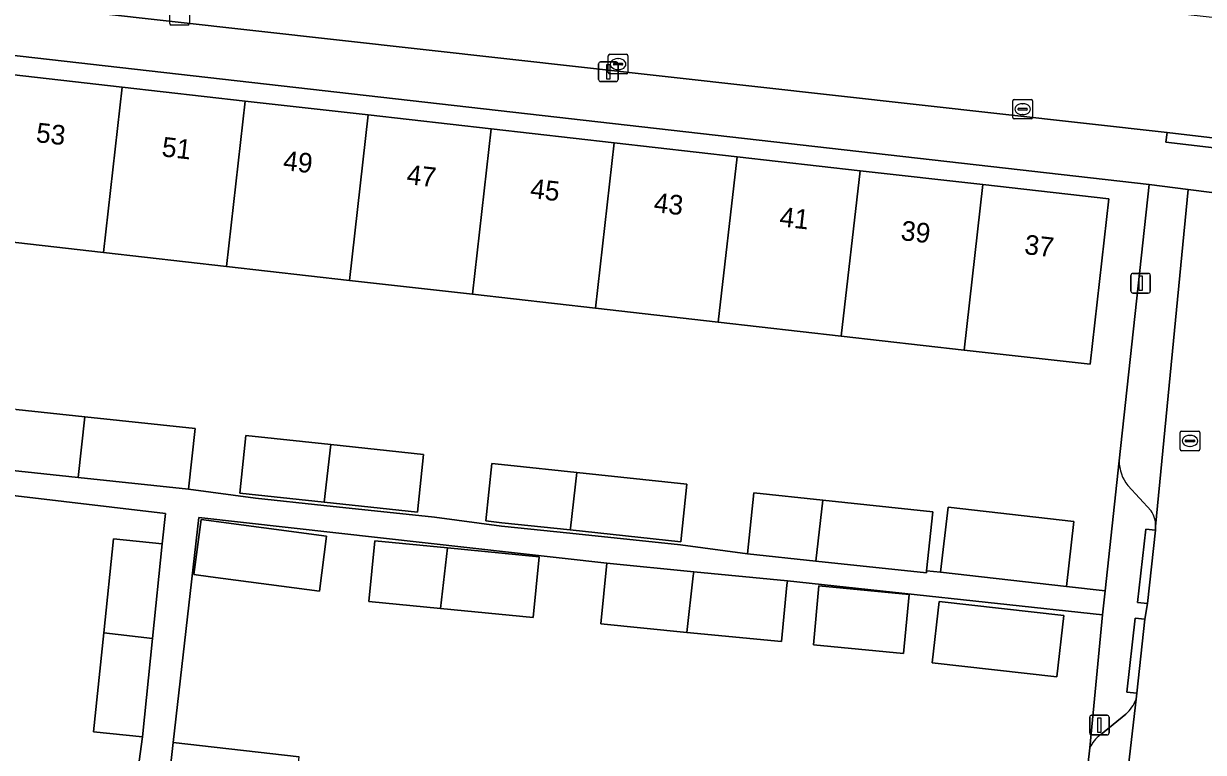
# Model space of a CAD drawing. Extents: x 162082 to 163401, y 388089 to 388636.
# Drawn here: x 162769.2 to 162829.4, y 388431.2 to 388468.3 of the extents above; entities that cross this region are included whole.
import ezdxf

# ---------------------------------------------------------------- set-up
doc = ezdxf.new("R2010")
doc.units = 0
for name, color, linetype in [('IMGEO_Erf', 7, 'Continuous'), ('IMGEO_Kolk', 7, 'Continuous'), ('IMGEO_Lichtmast', 7, 'Continuous'), ('IMGEO_Pand', 7, 'Continuous'), ('IMGEO_Pand_nummerreeks', 7, 'Continuous'), ('IMGEO_Parkeervlak_open', 7, 'Continuous'), ('IMGEO_Rijbaan_lokaal_open', 7, 'Continuous'), ('IMGEO_Voetpad_open', 7, 'Continuous')]:
    doc.layers.add(name, color=color, linetype=linetype)

msp = doc.modelspace()

# ---------------------------------------------------------------- linework, layer by layer
at = {"layer": 'IMGEO_Erf'}
for points in [[(162768.849, 388448.655), (162772.359, 388448.283), (162777.97, 388447.687), (162777.641, 388444.583), (162781.056, 388444.13), (162784.543, 388443.76), (162790.177, 388443.163), (162793.592, 388442.709), (162797.08, 388442.339), (162802.713, 388441.742), (162806.128, 388441.288), (162806.457, 388444.393), (162809.966, 388444.021), (162815.578, 388443.425), (162815.26, 388440.422), (162815.979, 388440.355), (162816.357, 388443.672), (162822.765, 388442.941), (162822.387, 388439.624), (162824.364, 388439.404), (162825.08, 388446.029), (162826.615, 388460.114), (162754.989, 388468.267)], [(162767.993, 388465.799), (162774.26, 388465.088), (162780.529, 388464.378), (162786.797, 388463.668), (162793.065, 388462.957), (162799.332, 388462.247), (162805.601, 388461.537), (162811.869, 388460.826), (162818.137, 388460.116), (162824.553, 388459.389), (162823.597, 388450.955), (162817.182, 388451.682), (162810.914, 388452.392), (162804.646, 388453.103), (162798.378, 388453.813), (162792.11, 388454.523), (162785.842, 388455.234), (162779.574, 388455.944), (162773.306, 388456.654), (162767.038, 388457.364)], [(162763.163, 388406.44), (162772.4, 388405.427), (162772.564, 388407.015), (162770.323, 388407.27), (162770.861, 388411.988), (162771.446, 388417.122), (162773.687, 388416.866), (162773.715, 388417.421), (162773.919, 388419.399), (162771.427, 388419.654), (162771.928, 388424.55), (162772.432, 388429.482), (162774.924, 388429.227), (162775.295, 388431.967), (162772.803, 388432.222), (162773.318, 388437.258), (162773.808, 388442.05), (162776.3, 388441.795), (162776.458, 388443.342), (162768.556, 388444.288)], [(162821.398, 388412.02), (162823.583, 388431.396), (162824.232, 388438.183), (162808.164, 388439.906), (162808.144, 388439.697), (162807.861, 388436.814), (162803.04, 388437.287), (162798.655, 388437.717), (162798.957, 388440.808), (162778.173, 388443.137), (162776.864, 388431.665), (162783.275, 388430.934)]]:
    msp.add_lwpolyline(points, dxfattribs=at)
for points in [[(162789.312, 388443.418), (162784.561, 388443.922), (162780.254, 388444.379), (162780.566, 388447.322), (162784.894, 388446.863), (162789.624, 388446.361)], [(162802.731, 388441.91), (162797.099, 388442.508), (162793.61, 388442.879), (162792.796, 388442.965), (162793.107, 388445.9), (162793.921, 388445.814), (162797.431, 388445.442), (162803.042, 388444.846)], [(162778.757, 388440.118), (162777.914, 388440.229), (162778.286, 388443.043), (162784.68, 388442.191), (162784.308, 388439.385)], [(162790.485, 388438.505), (162786.826, 388438.863), (162787.129, 388441.956), (162790.837, 388441.593), (162795.513, 388441.136), (162795.211, 388438.043)], [(162809.489, 388436.655), (162809.776, 388439.66), (162814.37, 388439.222), (162814.082, 388436.205)], [(162815.899, 388438.864), (162822.259, 388438.139), (162821.903, 388435.014), (162815.543, 388435.739)]]:
    msp.add_lwpolyline(points, close=True, dxfattribs=at)
at = {"layer": 'IMGEO_Kolk'}
for p, q in [((162776.684, 388468.327), (162776.684, 388469.179)), ((162777.685, 388469.179), (162777.685, 388468.327)), ((162777.611, 388468.253), (162776.759, 388468.253)), ((162799.037, 388465.834), (162799.037, 388466.686)), ((162799.112, 388466.76), (162799.964, 388466.76)), ((162799.525, 388466.54), (162799.55, 388466.54)), ((162800.038, 388466.686), (162800.038, 388465.834)), ((162799.296, 388466.254), (162799.296, 388466.266)), ((162799.734, 388466.217), (162799.336, 388466.217)), ((162799.339, 388466.303), (162799.737, 388466.303)), ((162799.548, 388465.98), (162799.523, 388465.98)), ((162799.78, 388466.266), (162799.78, 388466.254)), ((162799.964, 388465.76), (162799.112, 388465.76)), ((162819.658, 388463.537), (162819.658, 388464.389)), ((162819.733, 388464.463), (162820.585, 388464.463)), ((162820.146, 388464.243), (162820.171, 388464.243)), ((162820.659, 388464.389), (162820.659, 388463.537)), ((162820.585, 388463.463), (162819.733, 388463.463)), ((162819.917, 388463.957), (162819.917, 388463.969)), ((162820.355, 388463.92), (162819.957, 388463.92)), ((162819.96, 388464.006), (162820.358, 388464.006)), ((162820.169, 388463.683), (162820.144, 388463.683)), ((162820.401, 388463.969), (162820.401, 388463.957)), ((162828.187, 388446.623), (162828.187, 388447.475)), ((162828.262, 388447.549), (162829.114, 388447.549)), ((162828.675, 388447.329), (162828.7, 388447.329)), ((162829.188, 388447.475), (162829.188, 388446.623)), ((162828.446, 388447.043), (162828.446, 388447.055)), ((162828.884, 388447.006), (162828.486, 388447.006)), ((162828.489, 388447.092), (162828.887, 388447.092)), ((162828.698, 388446.769), (162828.673, 388446.769)), ((162828.93, 388447.055), (162828.93, 388447.043)), ((162829.114, 388446.549), (162828.262, 388446.549))]:
    msp.add_line(p, q, dxfattribs=at)
for points in [[(162776.684, 388468.327), (162776.684, 388469.179)], [(162777.685, 388469.179), (162777.685, 388468.327)], [(162777.611, 388468.253), (162776.759, 388468.253)], [(162799.037, 388465.834), (162799.037, 388466.686)], [(162799.112, 388466.76), (162799.964, 388466.76)], [(162800.038, 388466.686), (162800.038, 388465.834)], [(162799.964, 388465.76), (162799.112, 388465.76)], [(162819.658, 388463.537), (162819.658, 388464.389)], [(162819.733, 388464.463), (162820.585, 388464.463)], [(162820.659, 388464.389), (162820.659, 388463.537)], [(162820.585, 388463.463), (162819.733, 388463.463)], [(162828.187, 388446.623), (162828.187, 388447.475)], [(162828.262, 388447.549), (162829.114, 388447.549)], [(162829.188, 388447.475), (162829.188, 388446.623)], [(162829.114, 388446.549), (162828.262, 388446.549)]]:
    msp.add_lwpolyline(points, dxfattribs=at)
for centre, radius, start, end in [((162776.761, 388468.329), 0.0765, 181.55205, 268.44795), ((162776.761, 388468.329), 0.0765, 181.55205, 268.44795), ((162777.609, 388468.329), 0.0765, 271.55205, 358.44795), ((162777.609, 388468.329), 0.0765, 271.55205, 358.44795), ((162799.114, 388466.684), 0.0765, 91.55205, 178.44795), ((162799.114, 388466.684), 0.0765, 91.55205, 178.44795), ((162799.962, 388466.684), 0.0765, 1.55205, 88.44795), ((162799.962, 388466.684), 0.0765, 1.55205, 88.44795), ((162799.336, 388466.263), 0.0403, 85.87752, 175.75265), ((162799.333, 388466.253), 0.0366, 178.93798, 274.71019), ((162799.737, 388466.26), 0.043, 264.86636, 352.45326), ((162799.741, 388466.265), 0.0386, 1.73085, 96.63898), ((162799.114, 388465.836), 0.0765, 181.55205, 268.44795), ((162799.114, 388465.836), 0.0765, 181.55205, 268.44795), ((162799.962, 388465.836), 0.0765, 271.55205, 358.44795), ((162799.962, 388465.836), 0.0765, 271.55205, 358.44795), ((162819.735, 388464.387), 0.0765, 91.55205, 178.44795), ((162819.735, 388464.387), 0.0765, 91.55205, 178.44795), ((162820.583, 388464.387), 0.0765, 1.55205, 88.44795), ((162820.583, 388464.387), 0.0765, 1.55205, 88.44795), ((162819.735, 388463.539), 0.0765, 181.55205, 268.44795), ((162819.735, 388463.539), 0.0765, 181.55205, 268.44795), ((162819.957, 388463.966), 0.0403, 85.87752, 175.75265), ((162819.954, 388463.956), 0.0366, 178.93798, 274.71019), ((162820.358, 388463.963), 0.043, 264.86636, 352.45326), ((162820.362, 388463.968), 0.0386, 1.73085, 96.63898), ((162820.583, 388463.539), 0.0765, 271.55205, 358.44795), ((162820.583, 388463.539), 0.0765, 271.55205, 358.44795), ((162828.264, 388447.473), 0.0765, 91.55205, 178.44795), ((162828.264, 388447.473), 0.0765, 91.55205, 178.44795), ((162829.112, 388447.473), 0.0765, 1.55205, 88.44795), ((162829.112, 388447.473), 0.0765, 1.55205, 88.44795), ((162828.264, 388446.625), 0.0765, 181.55205, 268.44795), ((162828.264, 388446.625), 0.0765, 181.55205, 268.44795), ((162828.486, 388447.052), 0.0403, 85.87752, 175.75265), ((162828.483, 388447.042), 0.0366, 178.93798, 274.71019), ((162828.887, 388447.049), 0.043, 264.86636, 352.45326), ((162828.891, 388447.054), 0.0386, 1.73085, 96.63898), ((162829.112, 388446.625), 0.0765, 271.55205, 358.44795), ((162829.112, 388446.625), 0.0765, 271.55205, 358.44795)]:
    msp.add_arc(centre, radius, start, end, dxfattribs=at)
for centre, major_axis, ratio, start_param, end_param in [((162799.524, 388466.26), (-0.387, 0.002), 0.722429, 4.712389, 7.853982), ((162799.549, 388466.26), (-0.39, 0.002), 0.717154, 1.570796, 4.712389), ((162820.145, 388463.963), (-0.387, 0.002), 0.722429, 4.712389, 7.853982), ((162820.17, 388463.963), (-0.39, 0.002), 0.717154, 1.570796, 4.712389), ((162828.674, 388447.049), (-0.387, 0.002), 0.722429, 4.712389, 7.853982), ((162828.699, 388447.049), (-0.39, 0.002), 0.717154, 1.570796, 4.712389)]:
    msp.add_ellipse(centre, major_axis=major_axis, ratio=ratio, start_param=start_param, end_param=end_param, dxfattribs=at)
at = {"layer": 'IMGEO_Lichtmast'}
for p, q in [((162798.542, 388465.473), (162798.542, 388466.273)), ((162798.542, 388466.273), (162798.542, 388465.473)), ((162798.642, 388466.373), (162799.432, 388466.373)), ((162799.432, 388466.373), (162798.642, 388466.373)), ((162799.532, 388466.273), (162799.532, 388465.473)), ((162799.532, 388465.473), (162799.532, 388466.273)), ((162799.432, 388465.373), (162798.642, 388465.373)), ((162798.642, 388465.373), (162799.432, 388465.373)), ((162825.674, 388454.689), (162825.674, 388455.489)), ((162825.674, 388455.489), (162825.674, 388454.689)), ((162825.774, 388455.589), (162826.564, 388455.589)), ((162826.564, 388455.589), (162825.774, 388455.589)), ((162826.664, 388455.489), (162826.664, 388454.689)), ((162826.664, 388454.689), (162826.664, 388455.489)), ((162826.564, 388454.589), (162825.774, 388454.589)), ((162825.774, 388454.589), (162826.564, 388454.589)), ((162823.576, 388432.157), (162823.576, 388432.957)), ((162823.576, 388432.957), (162823.576, 388432.157)), ((162823.676, 388433.057), (162824.466, 388433.057)), ((162824.466, 388433.057), (162823.676, 388433.057)), ((162824.566, 388432.957), (162824.566, 388432.157)), ((162824.566, 388432.157), (162824.566, 388432.957)), ((162824.466, 388432.057), (162823.676, 388432.057)), ((162823.676, 388432.057), (162824.466, 388432.057))]:
    msp.add_line(p, q, dxfattribs=at)
for points in [[(162798.962, 388466.248), (162799.112, 388466.248), (162799.112, 388465.498), (162798.962, 388465.498), (162798.962, 388466.248)], [(162826.094, 388455.464), (162826.244, 388455.464), (162826.244, 388454.714), (162826.094, 388454.714), (162826.094, 388455.464)], [(162823.996, 388432.932), (162824.146, 388432.932), (162824.146, 388432.182), (162823.996, 388432.182), (162823.996, 388432.932)]]:
    msp.add_lwpolyline(points, dxfattribs=at)
for centre, start, end in [((162798.642, 388466.273), 90, 180), ((162798.642, 388466.273), 90, 180), ((162799.432, 388466.273), 0, 90), ((162799.432, 388466.273), 360, 90), ((162798.642, 388465.473), 180, 270), ((162798.642, 388465.473), 180, 270), ((162799.432, 388465.473), 270, 0), ((162799.432, 388465.473), 270, 0), ((162825.774, 388455.489), 90, 180), ((162825.774, 388455.489), 90, 180), ((162826.564, 388455.489), 0, 90), ((162826.564, 388455.489), 360, 90), ((162825.774, 388454.689), 180, 270), ((162825.774, 388454.689), 180, 270), ((162826.564, 388454.689), 270, 0), ((162826.564, 388454.689), 270, 0), ((162823.676, 388432.957), 90, 180), ((162823.676, 388432.957), 90, 180), ((162824.466, 388432.957), 0, 90), ((162824.466, 388432.957), 360, 90), ((162823.676, 388432.157), 180, 270), ((162823.676, 388432.157), 180, 270), ((162824.466, 388432.157), 270, 0), ((162824.466, 388432.157), 270, 0)]:
    msp.add_arc(centre, 0.1, start, end, dxfattribs=at)
at = {"layer": 'IMGEO_Pand'}
for points in [[(162773.306, 388456.654), (162774.26, 388465.088), (162767.993, 388465.799), (162767.038, 388457.364)], [(162779.574, 388455.944), (162780.529, 388464.378), (162774.26, 388465.088), (162773.306, 388456.654)], [(162786.797, 388463.668), (162780.529, 388464.378), (162779.574, 388455.944), (162785.842, 388455.234)], [(162786.797, 388463.668), (162785.842, 388455.234), (162792.11, 388454.523), (162793.065, 388462.957)], [(162798.378, 388453.813), (162799.332, 388462.247), (162793.065, 388462.957), (162792.11, 388454.523)], [(162804.646, 388453.103), (162805.601, 388461.537), (162799.332, 388462.247), (162798.378, 388453.813)], [(162804.646, 388453.103), (162810.914, 388452.392), (162811.869, 388460.826), (162805.601, 388461.537)], [(162818.137, 388460.116), (162811.869, 388460.826), (162810.914, 388452.392), (162817.182, 388451.682)], [(162818.137, 388460.116), (162817.182, 388451.682), (162823.597, 388450.955), (162824.553, 388459.389)], [(162772.359, 388448.283), (162768.849, 388448.655), (162768.05, 388448.74), (162767.721, 388445.635), (162768.52, 388445.55), (162772.008, 388445.18)], [(162772.008, 388445.18), (162777.641, 388444.583), (162777.97, 388447.687), (162772.359, 388448.283)], [(162784.894, 388446.863), (162780.566, 388447.322), (162780.254, 388444.379), (162784.561, 388443.922)], [(162784.894, 388446.863), (162784.561, 388443.922), (162789.312, 388443.418), (162789.624, 388446.361)], [(162797.431, 388445.442), (162793.921, 388445.814), (162793.107, 388445.9), (162792.796, 388442.965), (162793.61, 388442.879), (162797.099, 388442.508), (162797.109, 388442.591)], [(162803.042, 388444.846), (162797.431, 388445.442), (162797.109, 388442.591), (162797.099, 388442.508), (162802.731, 388441.91)], [(162809.615, 388440.918), (162809.966, 388444.021), (162806.457, 388444.393), (162806.128, 388441.288)], [(162815.578, 388443.425), (162809.966, 388444.021), (162809.615, 388440.918), (162815.249, 388440.321), (162815.26, 388440.422)], [(162822.387, 388439.624), (162822.765, 388442.941), (162816.357, 388443.672), (162815.979, 388440.355)], [(162784.68, 388442.191), (162778.286, 388443.043), (162777.914, 388440.229), (162778.757, 388440.118), (162784.308, 388439.385)], [(162775.807, 388436.977), (162776.3, 388441.795), (162773.808, 388442.05), (162773.318, 388437.258)], [(162790.485, 388438.505), (162790.837, 388441.593), (162787.129, 388441.956), (162786.826, 388438.863)], [(162790.837, 388441.593), (162790.485, 388438.505), (162795.211, 388438.043), (162795.513, 388441.136)], [(162803.368, 388440.164), (162803.392, 388440.374), (162798.957, 388440.808), (162798.655, 388437.717), (162803.04, 388437.287)], [(162808.164, 388439.906), (162803.392, 388440.374), (162803.368, 388440.164), (162803.04, 388437.287), (162807.861, 388436.814), (162808.144, 388439.697)], [(162809.489, 388436.655), (162814.082, 388436.205), (162814.37, 388439.222), (162809.776, 388439.66)], [(162821.903, 388435.014), (162822.259, 388438.139), (162815.899, 388438.864), (162815.543, 388435.739)], [(162775.807, 388436.977), (162773.318, 388437.258), (162772.803, 388432.222), (162775.295, 388431.967)], [(162783.275, 388430.934), (162776.864, 388431.665), (162776.467, 388428.186), (162775.901, 388423.218), (162782.312, 388422.487)]]:
    msp.add_lwpolyline(points, close=True, dxfattribs=at)
at = {"layer": 'IMGEO_Parkeervlak_open'}
for points in [[(162828.6, 388459.865), (162826.615, 388460.114), (162825.08, 388446.029)], [(162826.936, 388442.688), (162828.6, 388459.865)], [(162825.52, 388444.776), (162826.702, 388443.483)], [(162823.583, 388431.396), (162821.398, 388412.02), (162823.389, 388411.818), (162825.938, 388433.88)], [(162825.423, 388433.11), (162824.119, 388432.056)]]:
    msp.add_lwpolyline(points, dxfattribs=at)
for centre, radius, start, end in [((162827.03, 388446.01), 1.95, 179.43933, 219.25885), ((162825.596, 388442.726), 1.34, 358.39269, 34.4098), ((162824.04, 388434.592), 2.027, 313.01596, 339.43236), ((162825.128, 388430.689), 1.699, 126.43107, 155.40736)]:
    msp.add_arc(centre, radius, start, end, dxfattribs=at)
at = {"layer": 'IMGEO_Rijbaan_lokaal_open'}
msp.add_lwpolyline([(162884.626, 388462.489), (162876.83, 388463.357), (162855.559, 388465.713), (162851.737, 388466.136), (162847.428, 388466.664), (162846.818, 388466.733), (162795.687, 388472.482), (162794.041, 388472.628), (162786.019, 388473.51), (162784.746, 388473.713), (162740.592, 388478.592), (162739.134, 388478.857), (162738.428, 388472.787), (162742.707, 388472.238), (162757.624, 388470.527), (162759.881, 388470.341), (162827.517, 388462.78), (162833.436, 388462.073), (162853.043, 388459.912), (162856.186, 388459.572), (162858.177, 388459.371), (162896.45, 388455.19)], dxfattribs=at)
msp.add_lwpolyline([(162833.556, 388459.243), (162828.6, 388459.865), (162826.936, 388442.688), (162826.934, 388442.495), (162826.517, 388438.76), (162826.395, 388437.963), (162825.974, 388434.188), (162825.938, 388433.88), (162823.389, 388411.818), (162828.263, 388411.324)], close=True, dxfattribs=at)
at = {"layer": 'IMGEO_Voetpad_open'}
for points in [[(162827.517, 388462.78), (162759.881, 388470.341), (162757.624, 388470.527)], [(162752.882, 388468.518), (162754.811, 388468.287), (162754.989, 388468.267), (162826.615, 388460.114), (162828.6, 388459.865), (162833.556, 388459.243), (162844.876, 388457.992), (162852.448, 388457.156), (162855.651, 388456.802), (162855.557, 388455.848), (162855.334, 388453.895), (162856.837, 388453.728), (162896.732, 388449.301), (162901.761, 388448.679), (162982.293, 388439.752), (162983.671, 388439.6), (162993.085, 388438.557), (163000, 388437.79), (163004.937, 388437.243)], [(162858.177, 388459.371), (162856.186, 388459.572), (162856.132, 388459.076), (162852.989, 388459.417), (162853.043, 388459.912), (162833.436, 388462.073), (162833.382, 388461.576), (162827.463, 388462.283), (162827.517, 388462.78)], [(162825.08, 388446.029), (162824.364, 388439.404), (162824.232, 388438.183), (162823.583, 388431.396)], [(162776.467, 388428.186), (162776.864, 388431.665), (162778.173, 388443.137), (162798.957, 388440.808), (162803.392, 388440.374), (162808.164, 388439.906), (162824.232, 388438.183), (162824.364, 388439.404), (162822.387, 388439.624), (162815.979, 388440.355), (162815.26, 388440.422), (162815.249, 388440.321), (162809.615, 388440.918), (162806.128, 388441.288), (162802.713, 388441.742), (162797.08, 388442.339), (162793.592, 388442.709), (162790.177, 388443.163), (162784.543, 388443.76), (162781.056, 388444.13), (162777.641, 388444.583), (162772.008, 388445.18), (162768.52, 388445.55)], [(162768.556, 388444.288), (162776.458, 388443.342), (162776.3, 388441.795), (162775.807, 388436.977), (162775.295, 388431.967), (162774.924, 388429.227)], [(162826.702, 388443.483), (162825.52, 388444.776)], [(162825.938, 388433.88), (162825.974, 388434.188), (162825.477, 388434.24), (162825.898, 388438.015), (162826.395, 388437.963), (162826.517, 388438.76), (162826.02, 388438.813), (162826.437, 388442.548)], [(162826.437, 388442.548), (162826.934, 388442.495), (162826.936, 388442.688)], [(162824.119, 388432.056), (162825.423, 388433.11)]]:
    msp.add_lwpolyline(points, dxfattribs=at)
for points in [[(162827.517, 388462.78), (162827.463, 388462.283), (162833.382, 388461.576), (162833.436, 388462.073)], [(162826.934, 388442.495), (162826.437, 388442.548), (162826.02, 388438.813), (162826.517, 388438.76)], [(162826.395, 388437.963), (162825.898, 388438.015), (162825.477, 388434.24), (162825.974, 388434.188)]]:
    msp.add_lwpolyline(points, close=True, dxfattribs=at)
for centre, radius, start, end in [((162827.03, 388446.01), 1.95, 179.43933, 219.25885), ((162825.596, 388442.726), 1.34, 358.39269, 34.4098), ((162824.04, 388434.592), 2.027, 313.01596, 339.43236), ((162825.128, 388430.689), 1.699, 126.43107, 155.40736)]:
    msp.add_arc(centre, radius, start, end, dxfattribs=at)

# ---------------------------------------------------------------- texts
at = {"layer": 'IMGEO_Pand_nummerreeks'}
for s, p in [('53', (162769.83, 388462.289)), ('51', (162776.241, 388461.563)), ('49', (162782.426, 388460.861)), ('47', (162788.724, 388460.148)), ('45', (162795.022, 388459.434)), ('43', (162801.32, 388458.72)), ('41', (162807.731, 388457.995)), ('39', (162813.916, 388457.293)), ('37', (162820.214, 388456.579))]:
    msp.add_text(s, height=1, rotation=353.53462, dxfattribs=at).set_placement(p)

doc.saveas('drawing.dxf')
